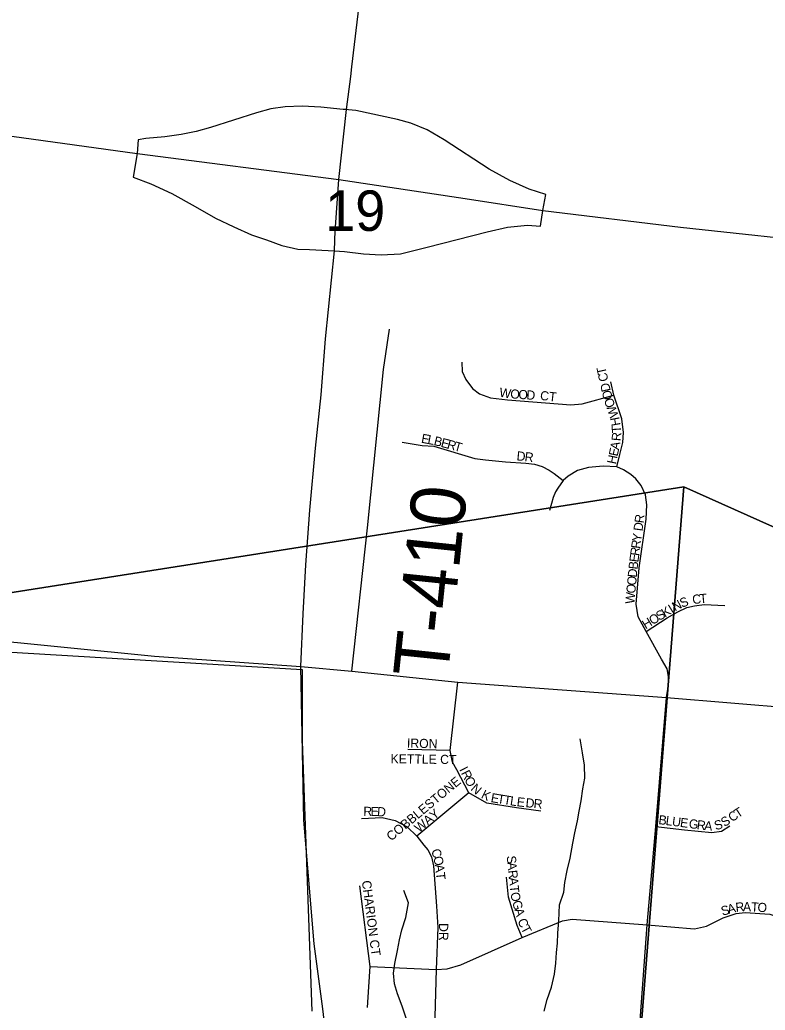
# Model space of a CAD drawing. Extents: x 1310247 to 1552180, y 377264 to 706493.
# Drawn here: x 1399769 to 1403845, y 506561 to 511975 of the extents above; entities that cross this region are included whole.
import ezdxf

# ---------------------------------------------------------------- set-up
doc = ezdxf.new("R2010")
doc.units = 0
for name, color, linetype in [('GM_X_Corporation', 7, 'Continuous'), ('GM_X_County_Road', 7, 'Continuous'), ('GM_X_Interchange_Ramps', 7, 'Continuous'), ('GM_X_Minor_River', 7, 'Continuous'), ('GM_X_Section', 7, 'Continuous'), ('GM_X_Section_Text', 7, 'Continuous'), ('GM_X_State_Route', 7, 'Continuous'), ('GM_X_Township_Road', 7, 'Continuous'), ('GM_X_Township_Road_Text', 7, 'Continuous'), ('GM_X_Township_Subdivision', 7, 'Continuous'), ('GM_X_Township_Subdivision_Text', 7, 'Continuous')]:
    doc.layers.add(name, color=color, linetype=linetype)

msp = doc.modelspace()

# ---------------------------------------------------------------- linework, layer by layer
at = {"layer": 'GM_X_Corporation'}
msp.add_lwpolyline([(1395512.5, 505490.6), (1395512.7, 507127.4), (1396132, 506473.7), (1396132.1, 506909.5), (1396282, 506909.5), (1396399, 507296.1), (1396359.4, 507652.1), (1397159.4, 507652.1), (1397159.4, 508302), (1397559.4, 508302), (1397559.5, 508765), (1397934.2, 508707.2), (1398279.6, 508651.4), (1398723.3, 508611.5), (1399693.1, 508519.8), (1401313, 508423.9), (1401312.3, 508030.1), (1401366.7, 506555.9)], dxfattribs=at)
at = {"layer": 'GM_X_County_Road'}
for points in [[(1397063.4, 508897.6), (1397818.9, 508778.4), (1398074.3, 508729.4), (1398274.4, 508696.9), (1398442.4, 508678.4), (1398742.6, 508655.1), (1399497.7, 508596.3), (1400505.9, 508496.8), (1401305.8, 508440.1)], [(1401305.8, 508440.1), (1401305.8, 508440.1), (1401584.7, 508413.4), (1402164.8, 508354.2), (1403305.7, 508270.7), (1404009.2, 508211.9)]]:
    msp.add_lwpolyline(points, dxfattribs=at)
at = {"layer": 'GM_X_Interchange_Ramps'}
for points in [[(1401566.1, 511483.1), (1401556.2, 511483.9), (1401537, 511485.4), (1401414.2, 511497.7), (1401313.5, 511502.6), (1401220.2, 511500.2), (1401141.6, 511487.9), (1401063, 511465.8), (1400812.5, 511387.2), (1400733.9, 511365.1), (1400650.4, 511347.9), (1400562, 511335.6), (1400458.8, 511325.7), (1400416.6, 511318), (1400411, 511244.2)], [(1402629, 510933.1), (1402644.9, 511020.1), (1402554, 511049.6), (1402448.4, 511096.3), (1402335.4, 511157.7), (1402089.8, 511319.8), (1401996.5, 511373.9), (1401908.1, 511410.8), (1401834.4, 511430.4), (1401606.7, 511479.7), (1401566.1, 511483.1)], [(1400411, 511244.2), (1400389.4, 511114.5), (1400485.2, 511077.6), (1400600.6, 511026), (1400728.3, 510954.8), (1400838.8, 510890.9), (1400939.8, 510842.6), (1401036.1, 510799.5), (1401117.8, 510772.3), (1401201.7, 510741.7), (1401288.9, 510721.3), (1401353.6, 510719), (1401455.5, 510713.9), (1401490, 510711.3)], [(1401490, 510711.3), (1401545.3, 510708), (1401648.4, 510695.7), (1401744.2, 510690.8), (1401849.9, 510695.7), (1401997.2, 510732.6), (1402323.9, 510816.1), (1402436.8, 510840.7), (1402544.9, 510852.9), (1402615.9, 510846.5), (1402629, 510933.1)]]:
    msp.add_lwpolyline(points, dxfattribs=at)
at = {"layer": 'GM_X_Minor_River'}
for points in [[(1402717.1, 507048.3), (1402720.5, 507137.2), (1402744.7, 507206.6), (1402750.4, 507258.6), (1402762.5, 507324.3), (1402778.6, 507392), (1402793.2, 507473.7), (1402804.9, 507529.5), (1402819, 507595.2), (1402828.7, 507649), (1402838.5, 507704.9), (1402848.6, 507770.7), (1402858.4, 507828.5), (1402856.6, 507900.7), (1402846.7, 507967.2), (1402833.1, 508043.8)], [(1401880.8, 507066.9), (1401894.1, 507146.9), (1401868.2, 507215.9)], [(1401889.9, 506379.4), (1401895.4, 506431.5), (1401881.7, 506516.3), (1401859.4, 506583.2), (1401835.2, 506650.2), (1401818.6, 506704.9), (1401812.2, 506763.3), (1401819.7, 506815.4), (1401833.7, 506887.3), (1401845.3, 506945.3), (1401858.9, 506999.1), (1401880.8, 507066.9)], [(1402637.3, 506556.2), (1402653.1, 506620), (1402677, 506685.7), (1402693, 506757.6), (1402700.7, 506817.7), (1402704.3, 506875.8), (1402709.8, 506927.9), (1402711.3, 506982.1), (1402717.1, 507048.3)]]:
    msp.add_lwpolyline(points, dxfattribs=at)
at = {"layer": 'GM_X_Section'}
for points in [[(1399128.9, 513068.6), (1404461.2, 512601.7), (1404092.3, 509111.6), (1403401, 509422.4), (1398704.7, 508684.1)], [(1398704.7, 508684.1), (1403401, 509422.4), (1402970.8, 503976.8), (1397709.1, 501901.1), (1398289.5, 508719.6)], [(1403401, 509422.4), (1404092.3, 509111.6), (1409190.5, 506806), (1408766.1, 501397.1), (1402970.8, 503976.8)]]:
    msp.add_lwpolyline(points, close=True, dxfattribs=at)
at = {"layer": 'GM_X_State_Route'}
for points in [[(1401512.6, 511102.1), (1401556.2, 511483.9), (1401578.7, 511665.4), (1401585, 511718.9), (1401649, 512253.9), (1401705.8, 512838.3)], [(1394260.8, 512618.8), (1394321.1, 512549.5), (1394429.5, 512396.2), (1394638.6, 512067.2), (1394827.2, 511767), (1395032.1, 511476.3), (1395183.5, 511309), (1395369.1, 511139.8), (1395589.7, 511006.3), (1395948.1, 510878.8), (1396153.8, 510849.2), (1396412, 510842.2), (1396935.8, 510926.6), (1397464.9, 511079.9), (1398124.1, 511251.7), (1398473.7, 511327.7), (1398966.4, 511380.8), (1399087.9, 511373.5), (1399725.5, 511339.8), (1400411, 511244.2), (1401512.6, 511102.1)], [(1401494.2, 510823.1), (1401494.9, 510841.5), (1401512.6, 511102.1)], [(1401512.6, 511102.1), (1402203.7, 510997.5)], [(1402203.7, 510997.5), (1402629, 510933.1), (1403381.5, 510841.9), (1404261.9, 510745.8), (1404851, 510674.6), (1405396.2, 510550.4), (1405846.6, 510403.7), (1406638.8, 510166), (1407367.9, 509949.6), (1407917.5, 509814.2), (1408435.2, 509758.4), (1409426.8, 509685.9), (1409479.3, 509680.4)], [(1401894.1, 503052.9), (1401891.4, 503072.1), (1401822.4, 503599.7), (1401763.8, 504013.5), (1401706.3, 504444.6), (1401666.1, 504706.6), (1401640.8, 504926.2), (1401604, 505217), (1401568.4, 505488.3), (1401510.9, 505899.8), (1401468.5, 506211.3), (1401425.9, 506567.6), (1401378.2, 506924.1), (1401322.5, 507599.3), (1401305.8, 508440.1), (1401318.3, 508728.4), (1401332.5, 508995.1), (1401354.4, 509294.8), (1401386.7, 509633), (1401416, 509925.4), (1401441.1, 510231.4), (1401490, 510711.3), (1401494.2, 510823.1)]]:
    msp.add_lwpolyline(points, dxfattribs=at)
at = {"layer": 'GM_X_Township_Road'}
for points in [[(1401584.7, 508413.4), (1401669.8, 509197), (1401758.6, 510062.5), (1401790, 510284.2)], [(1403151.4, 506355.6), (1403200.3, 507026.7), (1403247.9, 507564.4), (1403305.7, 508270.7)]]:
    msp.add_lwpolyline(points, dxfattribs=at)
at = {"layer": 'GM_X_Township_Subdivision'}
for points in [[(1402187, 510104.3), (1402188.8, 510052.7), (1402208.4, 510008.2), (1402243.9, 509960.2), (1402283.1, 509929.9), (1402343.6, 509908.6), (1402436.2, 509897.9), (1402782.3, 509869.4), (1402844.5, 509875.1), (1403017.3, 509923.7)], [(1403034.2, 509531.2), (1403050.2, 509598), (1403066.2, 509664.7), (1403070.7, 509719), (1403060.9, 509793.7), (1403017.3, 509923.7), (1403000.4, 509996.7)], [(1401859.5, 509665.6), (1401969.8, 509648.7), (1402033.9, 509643.3), (1402257.3, 509577.5), (1402315.1, 509568.6), (1402425.5, 509558.8), (1402535.8, 509551.7), (1402583, 509546.4), (1402625.7, 509533.9), (1402663.1, 509513.4), (1402691.6, 509494.7), (1402739.6, 509456.5)], [(1403305.7, 508270.7), (1403316.3, 508337.8), (1403316.3, 508384.1), (1403309.2, 508426.8), (1403278.9, 508480.2), (1403193.5, 508631.5), (1403150.8, 508711.6), (1403140.1, 508781), (1403156.1, 508978.6), (1403193.5, 509245.5), (1403198.8, 509323), (1403190.8, 509378.1), (1403167.7, 509429.8), (1403138.3, 509466.2), (1403109.8, 509489.4), (1403069.8, 509515.2), (1403034.2, 509531.2), (1402958.5, 509534.8), (1402878.5, 509526.8), (1402819.7, 509511.6), (1402767.2, 509480.5), (1402739.6, 509456.5), (1402711.1, 509414.6), (1402698.7, 509394.2), (1402685.4, 509363), (1402676.4, 509331), (1402665.8, 509292.7)], [(1403193.5, 508631.5), (1403310.1, 508706.3), (1403367, 508739.2), (1403416.8, 508761.4), (1403458.7, 508772.1), (1403512.1, 508779.2), (1403625.1, 508773.9)], [(1402618.8, 507649.1), (1402484.4, 507666.7), (1402322.9, 507692.5), (1402224.6, 507748.7), (1402158.8, 507874.2), (1402135, 507916), (1402123, 507979.8), (1402164.8, 508354.2)], [(1402123, 507979.8), (1401890, 507985.7)], [(1402224.6, 507748.7), (1401939.4, 507512.4)], [(1401637.2, 507609.3), (1401750.6, 507613.3), (1401822.3, 507597.3), (1401887.7, 507563.7), (1401939.4, 507512.4), (1401977.7, 507462.5), (1401999.5, 507436.6), (1402019.5, 507398.2), (1402031.5, 507349.8), (1402047.8, 507128.9), (1402054.5, 507012.5), (1402046.6, 506783.7), (1402034.9, 506394.9), (1402020.7, 506194.6), (1402002.5, 506105.5), (1401946.9, 505850.4), (1401942.5, 505741.9), (1401914, 505437.9), (1401889.2, 505160.6), (1401887, 505002.1), (1401902.9, 504934.4), (1401958.7, 504858.7), (1402058.1, 504790.8)], [(1403247.9, 507564.4), (1403404.6, 507546.6), (1403552.7, 507531.9), (1403607.1, 507540.2), (1403652.2, 507568.9)], [(1402516.4, 506958.5), (1402489.1, 507023.6), (1402441.8, 507178.2), (1402429.8, 507287.8)], [(1401671, 506575.6), (1401677, 506689.1), (1401685.1, 506799.9), (1401629.2, 507240.8)], [(1403200.3, 507026.7), (1403458.1, 507005.8), (1403523.8, 507019.8), (1403616.3, 507065.8), (1403687.1, 507089.5), (1403736.1, 507095.6), (1403870.3, 507085.5), (1403951.9, 507057.6), (1404001.7, 507001.8), (1404081.4, 506864.4), (1404103.3, 506818.6)], [(1401685.1, 506799.9), (1402046.6, 506783.7), (1402106.2, 506786.6), (1402180.8, 506808.2), (1402516.4, 506958.5), (1402736.1, 507049.7), (1402789.5, 507058.9), (1403200.3, 507026.7)]]:
    msp.add_lwpolyline(points, dxfattribs=at)

# ---------------------------------------------------------------- texts
at = {"layer": 'GM_X_Section_Text'}
msp.add_text('19', height=221, rotation=0, dxfattribs=at).set_placement((1401438.6, 510821.2))
at = {"layer": 'GM_X_Township_Road_Text'}
msp.add_text('T-410', height=300, rotation=84.0648, dxfattribs=at).set_placement((1402108.3, 508369))
at = {"layer": 'GM_X_Township_Subdivision_Text'}
for s, rotation, p in [('T', 102.5155, (1402980, 510041.6)), ('C', 102.5222, (1402988.6, 510003)), ('D', 102.6367, (1403001.1, 509947.2)), ('W', 351.342, (1402388.8, 509914.9)), ('O', 356.204, (1402450, 509905.8)), ('O', 356.6319, (1402494.3, 509902.8)), ('D', 356.6377, (1402538.2, 509900.2)), ('CT', 353.6571, (1402612.2, 509897.4)), ('O', 105.0673, (1403012.4, 509905.2)), ('O', 108.8511, (1403026.4, 509864.4)), ('W', 108.4007, (1403044.6, 509809.8)), ('H', 100.7343, (1403054.6, 509759.5)), ('T', 93.9243, (1403057.8, 509717.9)), ('R', 85.7293, (1403054.9, 509670.6)), ('E', 349.4911, (1401961.4, 509663.6)), ('L', 349.4842, (1401996, 509657.1)), ('B', 346.2435, (1402029.9, 509650.9)), ('E', 345.0228, (1402068.1, 509641.5)), ('R', 344.7385, (1402102, 509632.4)), ('T', 344.7539, (1402140.2, 509622)), ('A', 78.5031, (1403045.1, 509620.7)), ('D', 354.9006, (1402484.2, 509566.8)), ('R', 353.0376, (1402527.6, 509563)), ('E', 78.181, (1403037.9, 509585.9)), ('H', 78.1907, (1403028.9, 509542.9)), ('R', 82.4628, (1403179.6, 509221.1)), ('D', 82.4569, (1403173.8, 509177.4)), ('R', 82.4623, (1403161.1, 509081.5)), ('Y', 82.4588, (1403166.3, 509120.7)), ('R', 82.4623, (1403155.9, 509042.2)), ('B', 83.2937, (1403146.7, 508968.2)), ('E', 82.5056, (1403151.3, 509007.3)), ('D', 84.7581, (1403142.7, 508924.7)), ('O', 84.9023, (1403138.8, 508880.9)), ('O', 84.9023, (1403134.9, 508837.1)), ('W', 84.8992, (1403129.8, 508780.1)), ('N', 27.2541, (1403352, 508740.3)), ('S', 22.3341, (1403390.1, 508760)), ('C', 7.6853, (1403450.1, 508779.8)), ('T', 5.4727, (1403488.9, 508785)), ('S', 31.4471, (1403266.5, 508688)), ('K', 31.4436, (1403296.5, 508706.3)), ('I', 31.4285, (1403334.1, 508729.3)), ('H', 31.4436, (1403191.4, 508642.1)), ('O', 31.4397, (1403228.9, 508665)), ('IRON', 358.3163, (1401885.4, 507996.7)), ('KETTLE CT', 359.2262, (1401796.1, 507910.7)), ('I', 296.8974, (1402170.8, 507877)), ('R', 296.9189, (1402180.8, 507857.4)), ('COBBLESTONE', 39.7314, (1401799.6, 507482.8)), ('O', 296.9121, (1402198.7, 507822.1)), ('N', 318.4046, (1402231.1, 507766.7)), ('K', 333.853, (1402287.9, 507723.2)), ('E', 350.0499, (1402342, 507699)), ('T', 350.8513, (1402377.4, 507692.8)), ('T', 350.8498, (1402412.1, 507687.2)), ('L', 351.3795, (1402447.4, 507681.6)), ('E', 353.6698, (1402484.4, 507676)), ('D', 354.474, (1402533.2, 507670.7)), ('R', 354.4791, (1402577, 507666.5)), ('R', 359.5385, (1401647.5, 507622.7)), ('E', 359.5355, (1401687.1, 507622.4)), ('D', 356.183, (1401721.5, 507622.1)), ('WAY', 40.0306, (1401952.4, 507529.5)), ('T', 33.2392, (1403696.5, 507609.4)), ('B', 352.5602, (1403259.7, 507578.6)), ('L', 352.5653, (1403298.9, 507573.4)), ('U', 352.5592, (1403333.8, 507568.9)), ('E', 352.5653, (1403377.5, 507563.2)), ('G', 352.565, (1403425.5, 507556.9)), ('S', 33.7343, (1403623.2, 507560.9)), ('C', 33.2421, (1403663.4, 507587.6)), ('R', 352.5652, (1403469.1, 507551.2)), ('A', 354.3609, (1403510.1, 507545.9)), ('S', 17.2177, (1403575.4, 507543.8)), ('C', 290.4438, (1402016.8, 507432.8)), ('O', 281.1749, (1402030, 507397.7)), ('S', 275.6644, (1402431.3, 507403)), ('A', 276.9461, (1402038.4, 507355.5)), ('A', 275.6595, (1402434.8, 507368)), ('T', 276.0898, (1402043.7, 507312.1)), ('R', 275.6613, (1402439.1, 507324.2)), ('A', 275.6595, (1402443.1, 507284.8)), ('CHARION CT', 277.4617, (1401639.3, 507266.9)), ('T', 275.6579, (1402447.4, 507241)), ('O', 280.5908, (1402451.5, 507201.3)), ('G', 286.0204, (1402460.8, 507153)), ('S', 15.7559, (1403611.6, 507076.7)), ('A', 15.3615, (1403645.4, 507086.2)), ('R', 6.4126, (1403685.8, 507097.5)), ('A', 359.3225, (1403723.5, 507101.8)), ('T', 356.4867, (1403766.8, 507101.3)), ('O', 356.0078, (1403801.9, 507099.2)), ('A', 286.1201, (1402473, 507110.6)), ('DR', 270, (1402061.8, 507036.9)), ('C', 290.7318, (1402490.3, 507051.5)), ('T', 298.1347, (1402507.2, 507008.1))]:
    msp.add_text(s, height=50, rotation=rotation, dxfattribs=at).set_placement(p)

doc.saveas('drawing.dxf')
